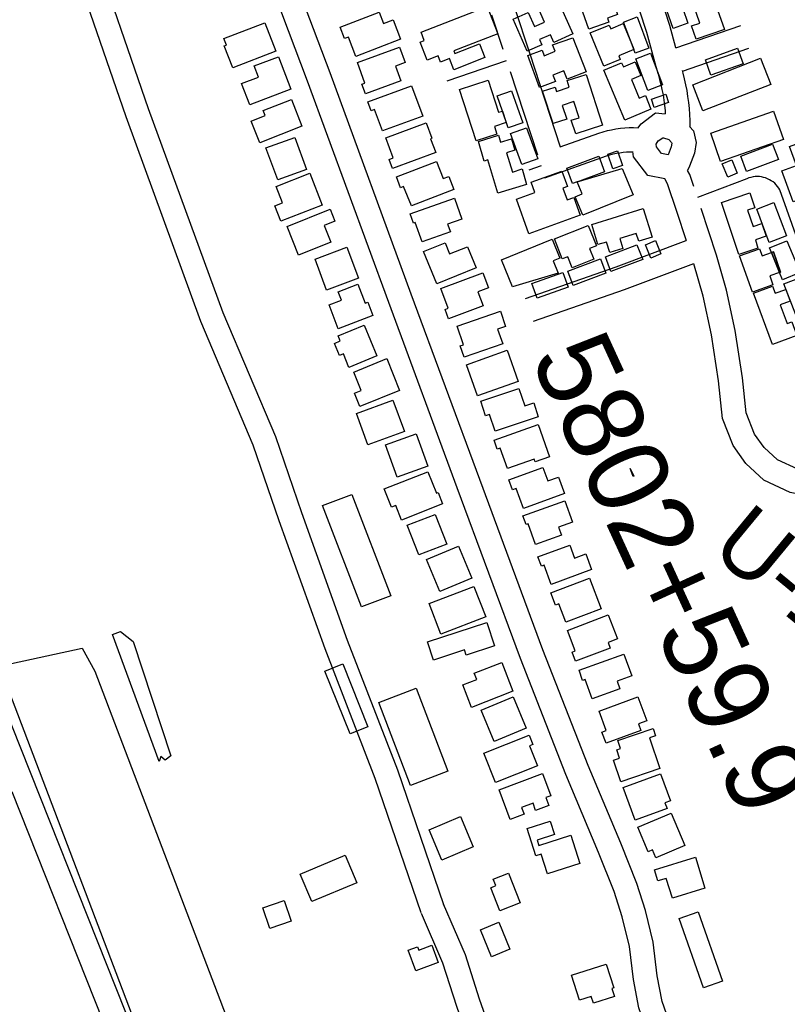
# Model space of a CAD drawing. Extents: x 3598634 to 3636690, y 517270 to 542944.
# Drawn here: x 3604862 to 3605818, y 531204 to 532431 of the extents above; entities that cross this region are included whole.
import ezdxf

# ---------------------------------------------------------------- set-up
doc = ezdxf.new("R2010")
doc.units = 0
for name, color, linetype in [('V-BLDG-OTLN', 7, 'Continuous'), ('V-RIVR-RANG-IDEN', 7, 'Continuous'), ('V-ROAD-CNTR', 7, 'Continuous'), ('V-SITE-VEGE', 7, 'Continuous'), ('V-SURV-IDEN', 7, 'Continuous')]:
    doc.layers.add(name, color=color, linetype=linetype)

msp = doc.modelspace()

# ---------------------------------------------------------------- linework, layer by layer
at = {"layer": 'V-BLDG-OTLN'}
for points in [[(3605524.3, 532473.7), (3605551, 532412.8), (3605527.3, 532402.4), (3605523.2, 532411.8), (3605509.5, 532405.8), (3605512.3, 532399.4), (3605494.3, 532391.5), (3605476.7, 532431.4), (3605495.6, 532439.7), (3605503.4, 532422), (3605515.7, 532427.4), (3605506.5, 532448.2), (3605496.9, 532444), (3605490.7, 532462.4)], [(3605718.5, 532479.5), (3605739.8, 532418.6), (3605704.9, 532406.4), (3605699.1, 532422.9), (3605709.1, 532426.4), (3605701.2, 532449.1), (3605687.9, 532444.4), (3605694.3, 532426.1), (3605676, 532419.8), (3605662.3, 532459.2), (3605682.2, 532466.2), (3605683.2, 532463.2), (3605696, 532467.7), (3605694.9, 532471.2)], [(3605571.1, 532419), (3605556.7, 532460.5), (3605580.5, 532468.7), (3605582.2, 532463.8), (3605595.9, 532468.6), (3605606.9, 532436.9), (3605594.2, 532432.6), (3605596, 532427.6)], [(3605441.7, 532383.4), (3605402.9, 532368.3), (3605397.5, 532382.2), (3605386.4, 532377.8), (3605383.4, 532385.5), (3605369.6, 532380.2), (3605360.8, 532402.8), (3605366.1, 532404.8), (3605362, 532415.2), (3605444.3, 532447.2), (3605457.6, 532413.2), (3605402.7, 532391.8), (3605404, 532388.5), (3605435, 532400.6)], [(3605336.6, 532406.2), (3605280.8, 532384.7), (3605271.5, 532408.8), (3605266.9, 532407), (3605261.4, 532421.5), (3605309.7, 532440), (3605315.1, 532425.9), (3605327.2, 532430.6)], [(3605627, 532393.4), (3605627.1, 532393.4), (3605626.1, 532395.8), (3605614.2, 532427.7), (3605631.3, 532434), (3605645.7, 532395.2), (3605628.7, 532388.9)], [(3605167.3, 532426.9), (3605181.1, 532391.3), (3605127.6, 532370.5), (3605117, 532397.9), (3605119.6, 532398.9), (3605116.5, 532407.1)], [(3605626.1, 532395.8), (3605627, 532393.4), (3605608.4, 532385.7), (3605610.2, 532381.1), (3605589.7, 532372.6), (3605572.5, 532414.1), (3605596.3, 532424), (3605598.3, 532419.3), (3605613.8, 532425.7)], [(3605551, 532408), (3605567.5, 532365.7), (3605543.9, 532356.5), (3605539.9, 532366.8), (3605526.1, 532361.4), (3605529.4, 532353.5), (3605509.5, 532346.2), (3605494.9, 532386), (3605512.8, 532392.6), (3605515.2, 532385.5), (3605529.1, 532391.5), (3605525.7, 532399.4)], [(3605282.9, 532377.1), (3605335.2, 532396.4), (3605342.2, 532377.4), (3605330.1, 532372.9), (3605336.9, 532354.6), (3605292.8, 532338.3), (3605288.4, 532350.3), (3605292.2, 532351.7)], [(3605627, 532393.4), (3605626.1, 532395.8), (3605627.1, 532393.4)], [(3605647.8, 532389), (3605662.9, 532349.6), (3605644.7, 532342.6), (3605629.6, 532382)], [(3605716.2, 532380.6), (3605756.3, 532395), (3605763.2, 532375.8), (3605723, 532361.4)], [(3605184.6, 532384.3), (3605199.8, 532343.9), (3605148.6, 532324.6), (3605138.6, 532351.3), (3605159.6, 532359.2), (3605154.4, 532373)], [(3605615.7, 532305.4), (3605589.6, 532367.7), (3605611.8, 532377), (3605614, 532371.9), (3605628.8, 532378.1), (3605635.9, 532361.1), (3605624, 532356.1), (3605633.7, 532333), (3605641.5, 532336.2), (3605648.4, 532319.1)], [(3605797.7, 532349.9), (3605713.2, 532317), (3605700.5, 532349.5), (3605785, 532382.5)], [(3605567.5, 532362.3), (3605588.1, 532299.3), (3605554.7, 532288.4), (3605549.2, 532305.3), (3605558.8, 532308.5), (3605552.2, 532328.6), (3605538, 532323.9), (3605543.6, 532306.8), (3605526.4, 532301.2), (3605513.3, 532341.4), (3605529, 532346.5), (3605530.7, 532341.1), (3605546.6, 532346.4), (3605544.2, 532354.7)], [(3605364.2, 532310.6), (3605314, 532292), (3605304.1, 532318.6), (3605299.9, 532317), (3605295.8, 532328.1), (3605350.2, 532348.3)], [(3605463.4, 532316.7), (3605468.1, 532302.4), (3605453.5, 532297.7), (3605456.4, 532288.2), (3605430.7, 532279.8), (3605409.8, 532343.6), (3605445.6, 532355.3), (3605458.7, 532315.2)], [(3605470.7, 532295.8), (3605463.4, 532316.7), (3605456.8, 532335.8), (3605474.8, 532342), (3605488.7, 532302.1)], [(3605670.4, 532327.4), (3605652.4, 532321.2), (3605648.9, 532331.6), (3605666.9, 532337.7)], [(3605200.5, 532331.3), (3605213.6, 532297.8), (3605161.1, 532277.2), (3605150.5, 532304.4), (3605168, 532311.3), (3605165.6, 532317.6)], [(3605722.8, 532289.3), (3605801, 532316.7), (3605813.4, 532281.4), (3605735.2, 532254)], [(3605318.1, 532283.6), (3605368.4, 532302.3), (3605375.6, 532282.9), (3605374, 532282.3), (3605380.4, 532265.1), (3605326.5, 532245.1), (3605322.2, 532256.5), (3605327.5, 532258.5)], [(3605487.4, 532250.2), (3605473.5, 532288.8), (3605493.5, 532296), (3605507.4, 532257.4)], [(3605183.5, 532231), (3605168.9, 532270.8), (3605204.9, 532283.9), (3605219.4, 532244.1)], [(3605457.8, 532214.5), (3605445.3, 532255.9), (3605440.8, 532254.5), (3605433.4, 532279), (3605458.6, 532286.6), (3605461.1, 532278.1), (3605474.7, 532282.2), (3605479, 532268), (3605468.5, 532264.9), (3605475.8, 532240.8), (3605488.2, 532244.6), (3605493.3, 532225.2)], [(3605807.1, 532256.6), (3605767.6, 532241.5), (3605760.4, 532260.4), (3605799.8, 532275.5)], [(3605858.4, 532286.3), (3605882, 532221.6), (3605859.1, 532213.3), (3605856, 532221.9), (3605841.8, 532216.7), (3605844, 532210.5), (3605825.6, 532203.8), (3605811.6, 532242.2), (3605829.5, 532248.8), (3605821.1, 532272.7)], [(3605600.9, 532245), (3605594.7, 532263.2), (3605606.8, 532267.4), (3605613.1, 532249.1)], [(3605403, 532219.2), (3605350, 532198.5), (3605340.4, 532222.8), (3605336.6, 532221.3), (3605331.4, 532234.7), (3605381.1, 532254.1), (3605389.5, 532232.7), (3605396.6, 532235.4)], [(3605559.4, 532229.6), (3605556.4, 532228.8), (3605556.5, 532228.6), (3605550.5, 532226.4), (3605543.5, 532245.8), (3605583.4, 532260.4), (3605590.5, 532241)], [(3605744.1, 532234.6), (3605737.2, 532251.2), (3605749.1, 532256.1), (3605755.9, 532239.5)], [(3605239.1, 532199.5), (3605187.5, 532179.4), (3605180, 532198.7), (3605189.4, 532202.4), (3605181.5, 532222.8), (3605223.7, 532239.2)], [(3605560.1, 532186.9), (3605496.3, 532163.9), (3605480.8, 532206.9), (3605503.6, 532215.2), (3605499, 532228.1), (3605537.4, 532241.9), (3605544.3, 532222.7), (3605538.7, 532220.7), (3605543.9, 532206.3), (3605552.2, 532209)], [(3605626.1, 532212.6), (3605563.6, 532186.9), (3605554, 532210.1), (3605562.6, 532213.7), (3605556.5, 532228.6), (3605559.4, 532229.6), (3605612.7, 532245.1)], [(3605556.5, 532228.6), (3605556.4, 532228.8), (3605559.4, 532229.6)], [(3605757.9, 532138.2), (3605736.3, 532203), (3605771.7, 532214.8), (3605777.9, 532196.3), (3605768.8, 532193.2), (3605775.5, 532173), (3605786.5, 532176.7), (3605791.8, 532161), (3605778.4, 532156.5), (3605781.6, 532146.1)], [(3605348.5, 532188.7), (3605403.7, 532208.1), (3605412.8, 532182), (3605395.2, 532175.8), (3605398.6, 532166.2), (3605363.3, 532153.8), (3605354.8, 532177.9), (3605352.6, 532177.2)], [(3605801.6, 532202.8), (3605817.2, 532161.2), (3605795.6, 532153.1), (3605780.1, 532194.7)], [(3605195.2, 532173.1), (3605248.9, 532194.6), (3605254.8, 532179.8), (3605241.2, 532174.3), (3605249.6, 532153.3), (3605209.4, 532137.3)], [(3605574.6, 532175.5), (3605638.9, 532195.4), (3605650, 532159.7), (3605633.1, 532154.5), (3605630.1, 532164.2), (3605609.5, 532157.8), (3605613.3, 532145.5), (3605597.2, 532140.6), (3605593.2, 532153.6), (3605582.3, 532150.5)], [(3605528.2, 532157.7), (3605570.4, 532174.2), (3605580.4, 532148.7), (3605571.9, 532145.4), (3605577.1, 532132.1), (3605550.3, 532121.6), (3605545, 532135.2), (3605538, 532132.5)], [(3605430.6, 532121.6), (3605381.7, 532101.5), (3605365.3, 532141.6), (3605391.9, 532152.5), (3605397.6, 532138.7), (3605419.8, 532147.8)], [(3605462.4, 532131.6), (3605525.4, 532157), (3605534.9, 532133.5), (3605526.7, 532130.2), (3605532.8, 532115), (3605476.1, 532097.8)], [(3605654, 532155.3), (3605660.9, 532138.7), (3605648.2, 532133.4), (3605641.4, 532150)], [(3605808.6, 532115.7), (3605809.9, 532116.2), (3605800.9, 532141.3), (3605798.4, 532140.4), (3605796.1, 532146.2), (3605817.8, 532155.1), (3605834.1, 532115.6), (3605812.3, 532106.6)], [(3605269.7, 532147.1), (3605284.2, 532108.7), (3605244.5, 532093.7), (3605230, 532132.1)], [(3605638.1, 532131.8), (3605598.6, 532116.7), (3605591.6, 532135.1), (3605631, 532150.2)], [(3605798.4, 532140.4), (3605808.6, 532115.7), (3605796.4, 532111.3), (3605800.3, 532100.4), (3605774.8, 532091.2), (3605758.6, 532136.2), (3605783.6, 532145.2), (3605786.9, 532136.2)], [(3605808.6, 532115.7), (3605798.4, 532140.4), (3605800.9, 532141.3), (3605809.9, 532116.2)], [(3605592.4, 532114.6), (3605551.5, 532099.5), (3605544.9, 532117.5), (3605585.7, 532132.6)], [(3605386.6, 532095.9), (3605438.9, 532115.3), (3605445.9, 532096.4), (3605432.8, 532091.5), (3605439.3, 532074), (3605396.3, 532058.1), (3605392, 532069.6), (3605395.8, 532071)], [(3605545.3, 532097.5), (3605506.5, 532083.8), (3605500.1, 532102.1), (3605538.8, 532115.8)], [(3605834.7, 532109.4), (3605849.6, 532070.6), (3605829, 532062.7), (3605814.1, 532101.5)], [(3605302.2, 532062), (3605258.9, 532045.4), (3605247.5, 532075.2), (3605262.9, 532081.1), (3605258.8, 532091.6), (3605283.2, 532100.9), (3605292.3, 532077.3), (3605295.8, 532078.6)], [(3605799.8, 532025.8), (3605776.1, 532089.9), (3605799.9, 532098.6), (3605803.2, 532089.7), (3605816.5, 532094.6), (3605821.9, 532080), (3605809.4, 532075.4), (3605818, 532052.1), (3605823.9, 532054.3), (3605830, 532037)], [(3605463.8, 532026.7), (3605415.6, 532010.1), (3605410.8, 532024.3), (3605415, 532025.7), (3605407.1, 532048.7), (3605460.9, 532067.3), (3605467.4, 532048.5), (3605457.4, 532045.1)], [(3605291, 532050.2), (3605306.9, 532011.8), (3605272.2, 531997.4), (3605265.3, 532014.2), (3605260.4, 532012.2), (3605254.1, 532027.3), (3605261.5, 532030.4), (3605258.8, 532036.8)], [(3605483.2, 531979.9), (3605432.2, 531961.9), (3605418.6, 532000.7), (3605469.5, 532018.7)], [(3605278.3, 531991.6), (3605319.4, 532008.3), (3605335.4, 531968.8), (3605285.7, 531948.7), (3605279, 531965.2), (3605287.6, 531968.6)], [(3605508.1, 531935.9), (3605454.4, 531918), (3605447.4, 531938.9), (3605442.5, 531937.2), (3605436.5, 531955.2), (3605484, 531971.1), (3605491.2, 531949.4), (3605502.4, 531953.1)], [(3605281.6, 531940.1), (3605327, 531956.7), (3605341.3, 531917.6), (3605295.9, 531901)], [(3605453, 531906.8), (3605508.1, 531926.2), (3605522.2, 531885.9), (3605504.3, 531879.6), (3605503.1, 531883.2), (3605469.6, 531871.4), (3605460.7, 531896.8), (3605457, 531895.5)], [(3605317.7, 531900.9), (3605356.1, 531914.8), (3605370.7, 531874.4), (3605332.3, 531860.6)], [(3605540.6, 531840.4), (3605489.7, 531821.7), (3605480.5, 531846.7), (3605475.9, 531845), (3605471.4, 531857.2), (3605513.9, 531872.8), (3605520.1, 531855.9), (3605533.2, 531860.7)], [(3605626.9, 531861.8), (3605626.4, 531861.6), (3605622.7, 531871.6)], [(3605316.2, 531845.9), (3605370.6, 531867.3), (3605381.1, 531840.8), (3605383.2, 531841.7), (3605388.9, 531827.2), (3605337.7, 531807), (3605330.5, 531825.3), (3605325.2, 531823.1)], [(3605287.9, 531698.9), (3605239.5, 531825.2), (3605276, 531839.2), (3605324.4, 531712.9)], [(3605489, 531812.6), (3605541.3, 531831.3), (3605550.8, 531804.7), (3605533.3, 531798.5), (3605536.9, 531788.3), (3605504.5, 531776.7), (3605495.3, 531802.4), (3605492.9, 531801.5)], [(3605379.5, 531814.3), (3605394.1, 531777.3), (3605359.4, 531763.7), (3605344.8, 531800.7)], [(3605368.9, 531757.9), (3605408.7, 531774.5), (3605425.3, 531734.6), (3605385.6, 531718)], [(3605574.5, 531745.5), (3605524.3, 531726.8), (3605515.2, 531751.1), (3605511.9, 531749.9), (3605507.7, 531761.3), (3605547.2, 531776), (3605553.2, 531759.9), (3605567.2, 531765.1)], [(3605586.2, 531696.6), (3605542.2, 531680), (3605533.7, 531702.7), (3605529.5, 531701.1), (3605523.6, 531716.5), (3605571.8, 531734.7)], [(3605442.6, 531686.6), (3605386.8, 531665.1), (3605372.2, 531703.2), (3605428, 531724.6)], [(3605544.3, 531669.6), (3605595.2, 531689), (3605606.6, 531659.1), (3605595, 531654.6), (3605597.6, 531647.7), (3605554.6, 531631.4), (3605550.3, 531642.7), (3605554, 531644.1)], [(3605370, 531655.4), (3605444, 531679.6), (3605453.5, 531650.5), (3605418.2, 531639), (3605416.1, 531645.3), (3605377.5, 531632.7)], [(3605558.8, 531620), (3605614.6, 531640.1), (3605624.4, 531612.9), (3605606.2, 531606.3), (3605609.6, 531596.8), (3605575, 531584.4), (3605566.3, 531608.5), (3605563.3, 531607.4)], [(3605264.7, 531627.9), (3605295.8, 531549.7), (3605273.6, 531540.8), (3605242.4, 531619)], [(3605476.5, 531593.8), (3605424.9, 531573.7), (3605414, 531601.7), (3605431.4, 531608.5), (3605428.3, 531616.3), (3605462.6, 531629.6)], [(3605355.9, 531597.6), (3605395.4, 531494.4), (3605348.8, 531476.6), (3605309.4, 531579.9)], [(3605493.1, 531547.7), (3605453.3, 531531.1), (3605437, 531570.3), (3605476.7, 531586.9)], [(3605583.8, 531569.1), (3605631.9, 531587.1), (3605643.1, 531557), (3605632.7, 531553.1), (3605635.7, 531545.1), (3605592.6, 531529), (3605587.3, 531543.1), (3605592.7, 531545.1)], [(3605506.9, 531501), (3605454.6, 531480.2), (3605440.1, 531516.7), (3605496.6, 531539.1), (3605501.3, 531527.5), (3605497.1, 531525.8)], [(3605659.5, 531497.8), (3605610.7, 531481.2), (3605601.6, 531507.9), (3605609.4, 531510.5), (3605605.8, 531520.9), (3605610.5, 531522.5), (3605607.1, 531532.5), (3605651.1, 531547.5), (3605654.2, 531538.5), (3605646.6, 531535.9)], [(3605473.2, 531434.2), (3605459.4, 531471.2), (3605513.2, 531491.3), (3605523.5, 531463.7), (3605517.6, 531461.5), (3605521.3, 531451.6), (3605504.8, 531445.5), (3605501.5, 531454.4), (3605487.1, 531449.1), (3605490.3, 531440.6)], [(3605668.4, 531447.6), (3605628.7, 531433.1), (3605613.7, 531474.1), (3605660.2, 531491.1), (3605672.6, 531457.2), (3605665.8, 531454.8)], [(3605690.6, 531401.5), (3605654.3, 531386.3), (3605650.2, 531396.2), (3605645, 531394), (3605632.2, 531424.4), (3605673.7, 531441.8)], [(3605388.1, 531383.6), (3605372.1, 531421.2), (3605411.2, 531437.7), (3605427.1, 531400.1)], [(3605528.3, 531415.2), (3605506.6, 531408.3), (3605508.8, 531401.6), (3605548.8, 531414.4), (3605560, 531379.2), (3605519.6, 531366.3), (3605511.8, 531391), (3605505, 531388.8), (3605494.1, 531422.7), (3605522.9, 531431.9)], [(3605211.7, 531365.9), (3605267.5, 531389.5), (3605281.9, 531355.3), (3605226.1, 531331.8)], [(3605715.6, 531348.5), (3605675.1, 531336), (3605667.5, 531360.7), (3605657.1, 531357.5), (3605652.9, 531371.4), (3605703.7, 531387)], [(3605471, 531367.3), (3605485.5, 531330.3), (3605460.1, 531320.3), (3605448.8, 531349.1), (3605455.2, 531351.7), (3605452, 531359.8)], [(3605200.4, 531307.4), (3605173.8, 531298.4), (3605165.1, 531324.1), (3605191.7, 531333.1)], [(3605713.8, 531224.4), (3605683.4, 531310.9), (3605707, 531319.2), (3605737.4, 531232.7)], [(3605458.9, 531306), (3605472.8, 531272.5), (3605450, 531263.1), (3605436.2, 531296.6)], [(3605383.5, 531256), (3605355.6, 531245.6), (3605346.1, 531271.3), (3605357.5, 531275.6), (3605359.1, 531271.4), (3605375.5, 531277.5)], [(3605549.4, 531240.2), (3605592.6, 531254), (3605602.1, 531224.5), (3605599.6, 531223.7), (3605602.9, 531213.6), (3605576.7, 531205.2), (3605574, 531213.7), (3605559.3, 531209.1)]]:
    msp.add_lwpolyline(points, close=True, dxfattribs=at)
at = {"layer": 'V-ROAD-CNTR'}
for p, q in [((3605679.3, 532395.5), (3605760.4, 532423.4)), ((3605687.5, 532366.6), (3605770.2, 532395.1)), ((3605394.6, 532354.6), (3605468.6, 532379.8)), ((3605511.7, 532248.4), (3605496.4, 532243.3))]:
    msp.add_line(p, q, dxfattribs=at)
for points in [[(3605773.9, 531081), (3605726.2, 531098.4), (3605703.3, 531109.5), (3605685.3, 531134.8), (3605673.5, 531175.4), (3605662.4, 531207.3), (3605656.2, 531239.3), (3605651.3, 531281.2), (3605641.6, 531320.9), (3605631, 531354.3), (3605611, 531404.5), (3605570.3, 531501.5), (3605513.9, 531645.5), (3605435.1, 531857.7), (3605349.9, 532088.6), (3605248.9, 532364.5), (3605137.3, 532659.8), (3605091.4, 532787.8), (3604932.3, 533219.1), (3604791.4, 533599.6), (3604663.1, 533939.8)], [(3605390.6, 531327.6), (3605333.3, 531495.5), (3605270.6, 531657.1), (3605213.7, 531816.3), (3605181.1, 531911), (3605115.8, 532065.5), (3605022.8, 532319.5), (3604950.1, 532531), (3604875.8, 532719.2), (3604831.5, 532821.6), (3604820.8, 532853.3)], [(3605362.2, 531317.9), (3605305.1, 531485.2), (3605242.5, 531646.6), (3605185.4, 531806.4), (3605153, 531900.3), (3605087.9, 532054.5), (3604994.6, 532309.5), (3604922, 532520.6), (3604848.1, 532707.7), (3604803.5, 532810.8), (3604792.3, 532843.7)], [(3605763.7, 531052.8), (3605714.4, 531070.7), (3605683.3, 531085.9), (3605657.9, 531121.5), (3605644.9, 531166.3), (3605633.3, 531199.4), (3605626.5, 531234.8), (3605621.8, 531275.9), (3605612.7, 531312.8), (3605602.7, 531344.2), (3605583.2, 531393.1), (3605542.5, 531490.2), (3605485.8, 531634.8), (3605407, 531847.3), (3605321.8, 532078.2), (3605220.7, 532354), (3605109.2, 532649.4), (3605092.9, 532694.8)], [(3605634.8, 532536.2), (3605671.5, 532423.6), (3605679.1, 532396)], [(3605606.3, 532526.9), (3605642.8, 532415), (3605654.6, 532372.1), (3605657.2, 532362.9), (3605659.1, 532356.3), (3605660.7, 532349.9), (3605662.1, 532343.5), (3605663.4, 532337), (3605664.5, 532330.5), (3605665.3, 532323.9), (3605666, 532317.3), (3605666.3, 532313.5)], [(3605450, 532436.5), (3605463.9, 532393.8)], [(3605478.5, 532445.8), (3605497, 532389.2), (3605535.2, 532272.2), (3605583.6, 532289.3), (3605588.7, 532290.9), (3605594.1, 532292.4), (3605599.4, 532293.6), (3605604.8, 532294.6), (3605610.3, 532295.3), (3605615.8, 532295.8), (3605621.3, 532296.1), (3605626.8, 532296.1), (3605632.3, 532295.8), (3605632.4, 532295.8)], [(3605473, 532365.9), (3605506.9, 532262.1)], [(3605687.1, 532367.4), (3605688, 532364.2), (3605689.9, 532356.9), (3605691.5, 532349.6), (3605692.9, 532342.3), (3605694.1, 532334.9), (3605695.1, 532327.4), (3605695.9, 532320), (3605696.5, 532312.5), (3605696.8, 532305.1), (3605696.9, 532297.6), (3605696.9, 532297)], [(3605631.9, 532295.3), (3605636, 532300.7), (3605654.1, 532314.5), (3605666.2, 532313.5)], [(3605696.4, 532297.6), (3605701.3, 532292.1), (3605704.9, 532277.6), (3605702.5, 532264.4), (3605696.5, 532248.1), (3605694.1, 532242.8)], [(3605669.7, 532262.2), (3605661.6, 532263.8), (3605655.2, 532272.1), (3605654.7, 532275.6), (3605657.5, 532279.5), (3605663, 532283.6), (3605663.9, 532283.6), (3605670.6, 532281.5), (3605674, 532277.7), (3605674.3, 532276.6), (3605673.5, 532272.4), (3605669.7, 532262.2)], [(3605516.2, 532233.7), (3605593.2, 532260.9), (3605597.3, 532262.2), (3605601.3, 532263.3), (3605605.4, 532264.2), (3605609.5, 532264.9), (3605613.7, 532265.5), (3605617.8, 532265.9), (3605622, 532266.1), (3605625.8, 532266.1)], [(3605692.5, 532154.9), (3605680.6, 532191.6), (3605668.9, 532226.1), (3605665.8, 532232.3), (3605644.6, 532236.7), (3605626.7, 532259.9), (3605625.7, 532266.3)], [(3605701.8, 532222.6), (3605696.7, 532237.6), (3605694.1, 532242.8)], [(3605863.6, 532064.4), (3605809, 532218.5), (3605807.7, 532220.8), (3605806.1, 532222.9), (3605804.4, 532224.9), (3605802.5, 532226.8), (3605800.5, 532228.5), (3605798.3, 532230), (3605796.1, 532231.3), (3605793.7, 532232.5), (3605791.2, 532233.4), (3605788.7, 532234.2), (3605786.1, 532234.7), (3605783.5, 532235.1), (3605780.9, 532235.2), (3605778.2, 532235.1), (3605775.6, 532234.8), (3605773, 532234.2), (3605770.5, 532233.5), (3605768, 532232.5), (3605706.4, 532209.1)], [(3606212.7, 532095.9), (3606213.3, 532093.9), (3606212.5, 532071.1), (3606204.7, 532041.3), (3606193.6, 532016.3), (3606170, 531987.2), (3606141.4, 531967.9), (3606109.1, 531946.5), (3606082.5, 531936.7), (3605950.6, 531889.5), (3605894.6, 531866.4), (3605858.5, 531865), (3605831.3, 531870.4), (3605806, 531882.2), (3605789.2, 531897.6), (3605777.4, 531914.3), (3605766.9, 531940.9), (3605762.3, 531984.4), (3605753.3, 532043.2), (3605742.4, 532093.5), (3605729.9, 532137.2), (3605710.9, 532195.4)], [(3605492.3, 532083.3), (3605605.1, 532122.7), (3605692.4, 532155.3)], [(3605502.2, 532055), (3605615.3, 532094.5), (3605701.7, 532126.7)], [(3605988.1, 531871.1), (3605961.4, 531861.5), (3605901.1, 531836.6), (3605856.1, 531834.8), (3605821.9, 531841.7), (3605789.1, 531856.9), (3605766.5, 531877.6), (3605750.8, 531899.9), (3605737.5, 531933.7), (3605732.5, 531980.5), (3605723.8, 532037.8), (3605713.3, 532086.2), (3605701.7, 532126.5)], [(3605288.5, 530406.6), (3605250.6, 530533.7), (3605191.1, 530691.2), (3605115.8, 530879.6), (3604994.2, 531193.8), (3604840.4, 531581.7), (3604806.9, 531679.5), (3604749.2, 531798.3), (3604704.2, 531883.1)], [(3605259.7, 530398.1), (3605222.1, 530524.1), (3605163.2, 530680.3), (3605087.9, 530868.6), (3604966.3, 531182.9), (3604853, 531468.5)], [(3605603.4, 530775.8), (3605581.6, 530808.6), (3605527.8, 530955.7), (3605470.9, 531107.8), (3605434.9, 531210.4), (3605417.5, 531265.6), (3605390.2, 531328.7)], [(3605578.4, 530759.2), (3605554.7, 530794.9), (3605499.6, 530945.3), (3605442.7, 531097.6), (3605406.5, 531200.9), (3605389.3, 531255.1), (3605362.7, 531316.8)]]:
    msp.add_lwpolyline(points, dxfattribs=at)
at = {"layer": 'V-SITE-VEGE'}
for points in [[(3605035.7, 531506.5), (3604977.9, 531664.4), (3604987.8, 531668.3), (3605003.6, 531655.7), (3605050.3, 531513.4), (3605043.4, 531507.9), (3605037.9, 531512.5)], [(3604842.5, 531626.2), (3604940, 531647.4), (3604955.6, 531618.9), (3605129.1, 531162.8), (3605114, 531154.1), (3605095.5, 531138.8), (3605098.6, 531114), (3605103.5, 531086.4), (3605091.7, 531065.4), (3605057.5, 531063.2), (3605036.3, 531101), (3604837.2, 531624.3)]]:
    msp.add_lwpolyline(points, close=True, dxfattribs=at)

# ---------------------------------------------------------------- texts
at = {"layer": 'V-RIVR-RANG-IDEN'}
msp.add_text('U-150', height=83, rotation=320.4723, dxfattribs=at).set_placement((3605720.3, 531767.3))
at = {"layer": 'V-SURV-IDEN'}
msp.add_text('5802+59.9', height=100, rotation=294.6274, dxfattribs=at).set_placement((3605497.4, 532009.6))

doc.saveas('drawing.dxf')
